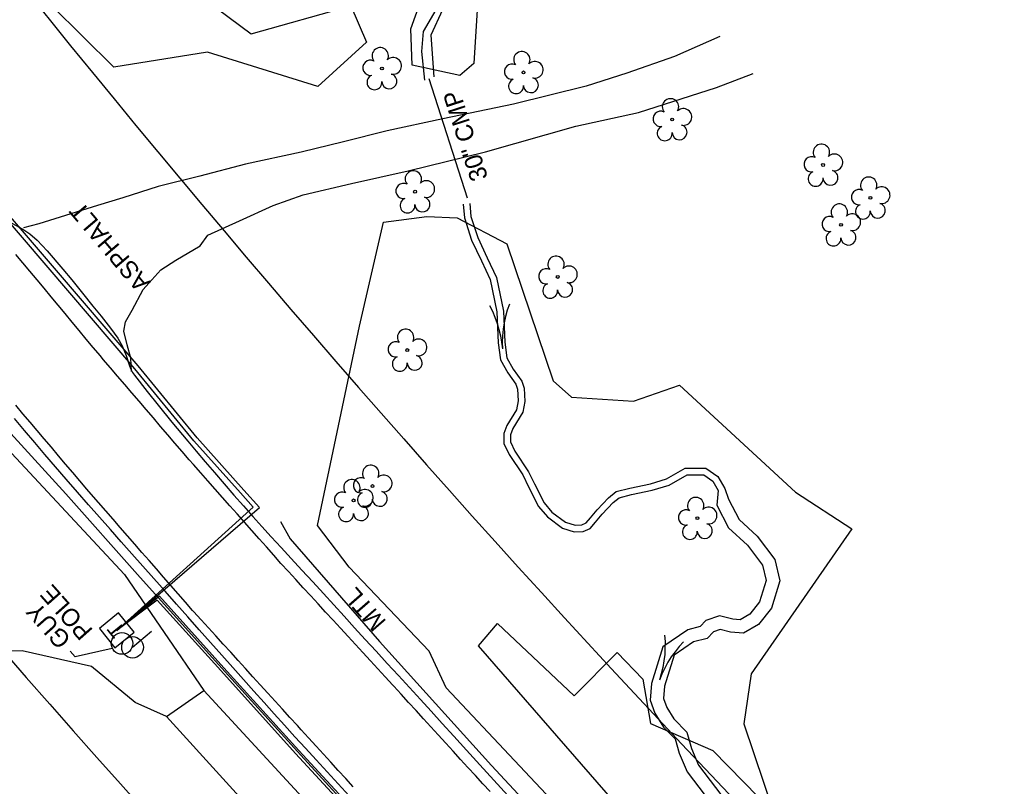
# Model space of a CAD drawing. Extents: x 472260 to 482161, y 489063 to 507124.
# Drawn here: x 476424.2 to 476645.8, y 500859.2 to 501033.1 of the extents above; entities that cross this region are included whole.
import ezdxf

# ---------------------------------------------------------------- set-up
doc = ezdxf.new("R2010")
doc.units = 0
for name, color, linetype in [('Exist Hydrographic Top of Bank', 7, 'Continuous'), ('Exist Other Culture AG Tank Leader', 7, 'Continuous'), ('Exist Roads Change in Surface', 7, 'Continuous'), ('Exist Structure Minor Drop Inlet Cogo Elevation', 7, 'Continuous'), ('Prop Drainage Structure Catch Basin Convert From Junction Box Label', 7, 'Continuous'), ('Prop Drainage Structure Drop Inlet Grate 2 Narrow Slots and Sag Grates 840 24 CELL', 7, 'Continuous'), ('Prop Drainage Structure Drop Inlet Grate 2 Wide Slots and Flat Grates 840 20 Label', 7, 'Continuous'), ('Prop Drainage Structure Pipe Collar Label', 7, 'Continuous'), ('Prop Drainage Structure Pipe RCP 24in Class III', 7, 'Continuous'), ('Prop Drainage Structure Pipe RCP 48in Class III Label', 7, 'Continuous'), ('Prop Drainage Structure Pipe RCP 66in Class III Label', 7, 'Continuous'), ('Prop Drainage Structure Pipe Stub Out CELL', 7, 'Continuous'), ('Prop Drainage Structure Plot Symbol 50 Scale CELL', 7, 'Continuous'), ('Prop Drainage Structure Tops and Inverts LABEL', 7, 'Continuous'), ('Prop Earthen Structure Ditch Flow Line', 7, 'Continuous'), ('Prop Erosion Rip Rap Class B', 7, 'Continuous'), ('Prop Erosion Rip Rap Pad at Outlet Label', 7, 'Continuous'), ('Prop NEU Channel Block Detail CELL', 7, 'Continuous'), ('Prop NEU Channel Block Detail Label', 7, 'Continuous'), ('Scratch_Level_8', 7, 'Continuous')]:
    doc.layers.add(name, color=color, linetype=linetype)

msp = doc.modelspace()

# ---------------------------------------------------------------- linework, layer by layer
at = {"layer": 'Exist Other Culture AG Tank Leader'}
msp.add_line((476517.01, 501019.72), (476525.76, 500992.66), dxfattribs=at)
at = {"layer": 'Exist Structure Minor Drop Inlet Cogo Elevation'}
for radius in [2882.7, 2982.7]:
    msp.add_arc((478672.62, 502845.57), radius, 213.99726, 223.91157, dxfattribs=at)
at = {"layer": 'Prop Drainage Structure Catch Basin Convert From Junction Box Label'}
for p, q in [((476446.29, 500894.52), (476477.21, 500922.49)), ((476446.29, 500894.52), (476478.61, 500922.42)), ((476455.93, 500902.31), (476446.29, 500894.52)), ((476455.39, 500901.42), (476446.29, 500894.52))]:
    msp.add_line(p, q, dxfattribs=at)
for points in [[(476450.39, 500953.92), (476410.07, 501000.9), (476392.54, 501023.27), (476376.06, 501044.77)], [(476451.15, 500954.57), (476410.84, 501001.54), (476393.33, 501023.88), (476376.85, 501045.37)], [(476477.21, 500922.49), (476474.31, 500925.74), (476463.75, 500937.58), (476450.39, 500953.92)], [(476478.61, 500922.42), (476475.06, 500926.4), (476464.51, 500938.23), (476451.15, 500954.57)], [(476580.35, 500769.31), (476562.53, 500787.58), (476540.37, 500810.46), (476523.43, 500828.39), (476504.77, 500848.67), (476487.54, 500867.34), (476470.58, 500886.12), (476455.93, 500902.31)], [(476579.65, 500768.59), (476561.82, 500786.88), (476539.65, 500809.77), (476522.7, 500827.71), (476504.04, 500848), (476486.8, 500866.67), (476469.84, 500885.45), (476455.39, 500901.42)]]:
    msp.add_lwpolyline(points, dxfattribs=at)
at = {"layer": 'Prop Drainage Structure Drop Inlet Grate 2 Narrow Slots and Sag Grates 840 24 CELL'}
for points in [[(476530.97, 500858.01), (476529.29, 500859.8), (476527.61, 500861.64), (476525.92, 500863.49), (476524.24, 500865.33), (476522.56, 500867.18), (476520.87, 500869.02), (476519.19, 500870.87), (476517.5, 500872.71), (476515.82, 500874.56), (476514.14, 500876.4), (476512.45, 500878.25), (476510.77, 500880.09), (476509.08, 500881.94), (476508.85, 500882.19), (476507.16, 500884.03), (476505.47, 500885.87), (476503.78, 500887.71), (476502.09, 500889.55), (476500.4, 500891.39), (476498.71, 500893.23), (476497.02, 500895.06), (476495.33, 500896.9), (476493.64, 500898.74), (476491.95, 500900.58), (476490.26, 500902.42), (476488.57, 500904.26), (476486.88, 500906.1), (476485.19, 500907.94), (476483.51, 500909.77), (476481.85, 500911.63), (476480.2, 500913.5), (476478.54, 500915.37), (476476.89, 500917.24), (476475.23, 500919.11), (476473.58, 500920.98), (476471.92, 500922.85), (476470.26, 500924.72), (476468.61, 500926.59), (476466.95, 500928.46), (476465.3, 500930.33), (476463.64, 500932.2), (476462.7, 500933.27), (476461.07, 500935.16), (476459.45, 500937.06), (476457.82, 500938.95), (476456.2, 500940.85), (476454.58, 500942.75), (476452.95, 500944.64), (476451.33, 500946.54), (476449.7, 500948.44), (476448.08, 500950.33), (476446.46, 500952.23), (476444.83, 500954.13), (476443.21, 500956.02), (476442.54, 500956.81), (476440.94, 500958.73), (476439.35, 500960.65), (476437.75, 500962.57), (476436.15, 500964.49), (476434.56, 500966.41), (476432.96, 500968.33), (476431.37, 500970.25), (476429.77, 500972.17), (476428.18, 500974.09), (476426.58, 500976.01), (476424.99, 500977.93), (476423.39, 500979.85)], [(476499.88, 500859.14), (476498.2, 500860.98), (476496.51, 500862.83), (476494.83, 500864.67), (476493.14, 500866.52), (476491.46, 500868.36), (476489.77, 500870.2), (476488.09, 500872.05), (476487.23, 500872.99), (476485.55, 500874.84), (476483.87, 500876.68), (476482.19, 500878.53), (476480.5, 500880.38), (476478.82, 500882.23), (476477.14, 500884.07), (476475.46, 500885.92), (476473.78, 500887.77), (476472.1, 500889.62), (476470.42, 500891.46), (476468.74, 500893.31), (476467.06, 500895.16), (476465.38, 500897.01), (476463.7, 500898.85), (476463.46, 500899.11), (476461.82, 500900.99), (476460.18, 500902.88), (476458.54, 500904.76), (476456.9, 500906.64), (476455.26, 500908.52), (476453.61, 500910.4), (476451.97, 500912.28), (476450.33, 500914.16), (476448.69, 500916.05), (476447.05, 500917.93), (476445.41, 500919.81), (476443.77, 500921.69), (476442.13, 500923.57), (476440.48, 500925.45), (476439.5, 500926.58), (476437.89, 500928.49), (476436.27, 500930.39), (476434.66, 500932.3), (476433.04, 500934.2), (476431.43, 500936.1), (476429.82, 500938.01), (476428.2, 500939.91), (476426.59, 500941.82), (476424.97, 500943.72), (476423.36, 500945.63)]]:
    msp.add_lwpolyline(points, dxfattribs=at)
at = {"layer": 'Prop Drainage Structure Drop Inlet Grate 2 Wide Slots and Flat Grates 840 20 Label'}
for p, q in [((476506.41, 501022), (476506.41, 501022)), ((476538.52, 501021.12), (476538.52, 501021.12)), ((476572.24, 501010.43), (476572.24, 501010.43)), ((476606.46, 501000.12), (476606.46, 501000.12)), ((476513.91, 500994.07), (476513.91, 500994.07)), ((476617.19, 500992.67), (476617.19, 500992.67)), ((476610.53, 500986.56), (476610.53, 500986.56)), ((476546.27, 500974.73), (476546.27, 500974.73)), ((476512.15, 500958.16), (476512.15, 500958.16)), ((476504.25, 500927.31), (476504.25, 500927.31)), ((476499.98, 500924.06), (476499.98, 500924.06)), ((476577.95, 500920.03), (476577.95, 500920.03))]:
    msp.add_line(p, q, dxfattribs=at)
for centre in [(476506.41, 501022), (476538.52, 501021.12), (476572.24, 501010.43), (476606.46, 501000.12), (476513.91, 500994.07), (476617.19, 500992.67), (476610.53, 500986.56), (476546.27, 500974.73), (476512.15, 500958.16), (476504.25, 500927.31), (476499.98, 500924.06), (476577.95, 500920.03)]:
    msp.add_circle(centre, 0.326, dxfattribs=at)
for centre, radius, start, end in [((476506.02, 501024.88), 1.86, 330.1651, 219.7134), ((476508.95, 501022.59), 1.9, 257.1011, 134.1999), ((476538.14, 501023.99), 1.86, 330.1651, 219.7134), ((476503.8, 501022.16), 1.73, 62.6636, 279.3457), ((476535.92, 501021.27), 1.73, 62.6636, 279.3457), ((476541.07, 501021.71), 1.9, 257.1011, 134.1999), ((476504.7, 501018.88), 1.69, 111.5671, 6.231), ((476508.08, 501019.1), 1.7, 181.2822, 74.56), ((476536.82, 501018), 1.69, 111.5671, 6.231), ((476540.19, 501018.22), 1.7, 181.2822, 74.56), ((476571.85, 501013.3), 1.86, 330.1651, 219.7134), ((476574.79, 501011.01), 1.9, 257.1011, 134.1999), ((476569.63, 501010.58), 1.73, 62.6636, 279.3457), ((476570.53, 501007.3), 1.69, 111.5671, 6.231), ((476573.91, 501007.53), 1.7, 181.2822, 74.56), ((476606.08, 501002.99), 1.86, 330.1651, 219.7134), ((476603.85, 501000.27), 1.73, 62.6636, 279.3457), ((476609.01, 501000.7), 1.9, 257.1011, 134.1999), ((476513.52, 500996.94), 1.86, 330.1651, 219.7134), ((476604.76, 500996.99), 1.69, 111.5671, 6.231), ((476608.13, 500997.22), 1.7, 181.2822, 74.56), ((476616.8, 500995.54), 1.86, 330.1651, 219.7134), ((476511.3, 500994.22), 1.73, 62.6636, 279.3457), ((476516.46, 500994.66), 1.9, 257.1011, 134.1999), ((476619.74, 500993.26), 1.9, 257.1011, 134.1999), ((476614.58, 500992.82), 1.73, 62.6636, 279.3457), ((476512.21, 500990.95), 1.69, 111.5671, 6.231), ((476515.58, 500991.17), 1.7, 181.2822, 74.56), ((476610.14, 500989.43), 1.86, 330.1651, 219.7134), ((476615.48, 500989.55), 1.69, 111.5671, 6.231), ((476618.86, 500989.77), 1.7, 181.2822, 74.56), ((476613.08, 500987.14), 1.9, 257.1011, 134.1999), ((476607.92, 500986.71), 1.73, 62.6636, 279.3457), ((476608.82, 500983.44), 1.69, 111.5671, 6.231), ((476612.2, 500983.66), 1.7, 181.2822, 74.56), ((476545.89, 500977.6), 1.86, 330.1651, 219.7134), ((476543.67, 500974.88), 1.73, 62.6636, 279.3457), ((476548.82, 500975.32), 1.9, 257.1011, 134.1999), ((476544.57, 500971.61), 1.69, 111.5671, 6.231), ((476547.95, 500971.83), 1.7, 181.2822, 74.56), ((476511.77, 500961.03), 1.86, 330.1651, 219.7134), ((476509.54, 500958.31), 1.73, 62.6636, 279.3457), ((476514.7, 500958.75), 1.9, 257.1011, 134.1999), ((476510.45, 500955.04), 1.69, 111.5671, 6.231), ((476513.82, 500955.26), 1.7, 181.2822, 74.56), ((476503.87, 500930.18), 1.86, 330.1651, 219.7134), ((476499.59, 500926.93), 1.86, 330.1651, 219.7134), ((476501.65, 500927.46), 1.73, 62.6636, 279.3457), ((476506.8, 500927.9), 1.9, 257.1011, 134.1999), ((476502.53, 500924.65), 1.9, 257.1011, 134.1999), ((476497.37, 500924.21), 1.73, 62.6636, 279.3457), ((476502.55, 500924.19), 1.69, 111.5671, 6.231), ((476505.92, 500924.41), 1.7, 181.2822, 74.56), ((476577.57, 500922.9), 1.86, 330.1651, 219.7134), ((476498.27, 500920.94), 1.69, 111.5671, 6.231), ((476501.65, 500921.16), 1.7, 181.2822, 74.56), ((476580.5, 500920.62), 1.9, 257.1011, 134.1999), ((476575.35, 500920.18), 1.73, 62.6636, 279.3457), ((476576.25, 500916.91), 1.69, 111.5671, 6.231), ((476579.63, 500917.13), 1.7, 181.2822, 74.56)]:
    msp.add_arc(centre, radius, start, end, dxfattribs=at)
at = {"layer": 'Prop Drainage Structure Pipe Collar Label'}
msp.add_circle((476447.45, 500891.62), 2.46, dxfattribs=at)
at = {"layer": 'Prop Drainage Structure Pipe RCP 24in Class III'}
for points in [[(476518.59, 501035.33), (476515.76, 501030.41), (476515.39, 501025.85), (476516.05, 501019.36)], [(476520.11, 501035.34), (476517.53, 501029.53), (476517.53, 501029.53), (476518.2, 501020.1)], [(476524.81, 500991.22), (476525.12, 500988.14), (476526.75, 500983.1), (476528.95, 500978.39), (476530.96, 500974.14), (476532.48, 500966.81), (476532.8, 500959.79), (476533.3, 500955.91), (476534.93, 500952.99), (476536.77, 500950.4), (476537.16, 500949.25), (476537.29, 500946.6), (476536.91, 500944.62), (476534.71, 500941.01), (476534.02, 500939.23), (476534.03, 500936.97), (476535.23, 500934.48), (476538.37, 500929.83), (476539.64, 500927.12), (476541.93, 500922.66), (476543.93, 500920.3), (476547.38, 500917.79), (476550.03, 500916.93), (476552.06, 500917), (476553.63, 500917.72), (476554.85, 500919.15), (476556.32, 500920.9), (476558.82, 500923.57), (476560.2, 500924.67), (476563, 500925.4), (476567.66, 500926.35), (476571.57, 500927.55), (476575.62, 500929.85), (476579.39, 500929.88), (476581.44, 500928.42), (476582.69, 500926.29), (476582.33, 500922.95)], [(476526.31, 500991.37), (476526.6, 500988.45), (476528.15, 500983.65), (476530.3, 500979.03), (476532.4, 500974.62), (476533.97, 500967), (476534.3, 500959.92), (476534.75, 500956.38), (476536.2, 500953.79), (476538.11, 500951.1), (476538.65, 500949.54), (476538.79, 500946.49), (476538.34, 500944.07), (476536.07, 500940.34), (476535.53, 500938.95), (476535.53, 500937.31), (476536.53, 500935.23), (476539.68, 500930.57), (476540.99, 500927.79), (476543.19, 500923.5), (476544.96, 500921.4), (476548.06, 500919.14), (476550.24, 500918.44), (476551.71, 500918.49), (476552.7, 500918.94), (476553.7, 500920.12), (476555.2, 500921.9), (476557.8, 500924.67), (476559.52, 500926.04), (476562.66, 500926.86), (476567.29, 500927.8), (476570.97, 500928.94), (476575.21, 500931.35), (476579.86, 500931.39), (476582.57, 500929.46), (476584.16, 500926.76), (476584.99, 500924.34)], [(476584.99, 500924.34), (476587.4, 500919.72), (476591.53, 500915.94), (476595.5, 500910.67), (476596.64, 500905.82), (476594.74, 500899.6), (476591.81, 500895.94), (476588.38, 500893.92), (476585.47, 500894.16), (476583.09, 500894.78), (476581.57, 500894.26), (476580.18, 500892.77), (476577.04, 500891.96), (476572.66, 500888.99)], [(476582.33, 500922.95), (476584.98, 500917.86), (476589.3, 500913.91), (476592.72, 500909.37), (476593.53, 500905.92), (476592.04, 500901.03), (476589.81, 500898.24), (476587.68, 500896.99), (476585.97, 500897.13), (476582.97, 500897.91), (476579.89, 500896.85), (476578.58, 500895.45), (476575.78, 500894.73), (476570.1, 500890.88)], [(476570.1, 500890.88), (476567.54, 500882.52), (476567.26, 500878.72), (476568.31, 500875.78), (476570.25, 500872.64), (476572.9, 500869.96), (476573.81, 500866.76), (476575.61, 500862.53), (476579.69, 500857.15), (476585.66, 500849.21), (476592.64, 500839.29), (476601.27, 500830.49), (476607.14, 500824.24), (476615.68, 500815.82), (476625.08, 500806.06), (476630.86, 500800.25), (476634.27, 500796.8), (476640.11, 500790.98), (476644.27, 500788.56)], [(476572.66, 500888.99), (476570.51, 500881.96), (476570.3, 500879.13), (476571.03, 500877.09), (476572.62, 500874.5), (476575.58, 500871.52), (476576.65, 500867.76), (476578.23, 500864.04), (476582.09, 500858.96), (476588.09, 500850.98), (476594.96, 500841.21), (476603.43, 500832.56), (476609.29, 500826.34), (476617.81, 500817.93), (476627.22, 500808.16), (476632.99, 500802.36), (476636.4, 500798.92), (476641.96, 500793.38), (476645.78, 500791.16)]]:
    msp.add_lwpolyline(points, dxfattribs=at)
at = {"layer": 'Prop Drainage Structure Pipe RCP 48in Class III Label'}
msp.add_lwpolyline([(476445.21, 500890.45), (476436.84, 500888.6), (476435.71, 500889.9)], dxfattribs=at)
at = {"layer": 'Prop Drainage Structure Pipe Stub Out CELL'}
for points in [[(476422.46, 500986.93), (476424.95, 500985.58), (476426.57, 500984.5), (476428.23, 500983.07), (476430.51, 500980.69), (476434.05, 500976.52), (476436.04, 500974.08), (476438.46, 500971.08), (476440.84, 500968.13), (476442.69, 500965.81), (476444.85, 500963.09), (476446.47, 500960.86), (476447.46, 500959.09), (476448.39, 500956.94), (476449.16, 500954.58), (476449.47, 500953.84), (476449.85, 500953.09), (476450.26, 500952.44), (476453.18, 500948.75), (476455.63, 500945.69), (476458.77, 500941.8), (476462.35, 500937.49), (476464.3, 500935.19), (476466.32, 500932.81), (476468.43, 500930.35), (476470.62, 500927.81), (476472.83, 500925.28), (476475, 500922.82), (476477.12, 500920.43), (476479.2, 500918.13), (476481.31, 500915.81), (476483.52, 500913.39), (476485.83, 500910.87), (476488.26, 500908.25), (476490.71, 500905.59), (476493.12, 500902.96), (476495.5, 500900.35), (476497.84, 500897.78), (476500.19, 500895.19), (476502.6, 500892.54), (476505.08, 500889.84), (476507.61, 500887.09), (476510.16, 500884.33), (476512.66, 500881.6), (476515.12, 500878.91), (476517.54, 500876.25), (476520.03, 500873.5), (476522.71, 500870.56), (476525.57, 500867.41), (476528.63, 500864.06), (476531.78, 500860.62), (476534.94, 500857.17)], [(476498.97, 500857.04), (476496.48, 500859.75), (476493.95, 500862.51), (476491.47, 500865.22), (476489.05, 500867.87), (476486.67, 500870.47), (476484.33, 500873.05), (476481.99, 500875.64), (476479.67, 500878.22), (476477.35, 500880.82), (476475, 500883.45), (476472.58, 500886.16), (476470.1, 500888.94), (476467.55, 500891.81), (476464.97, 500894.71), (476462.39, 500897.62), (476459.8, 500900.53), (476457.22, 500903.44), (476454.66, 500906.33), (476452.14, 500909.17), (476449.68, 500911.96), (476447.25, 500914.7), (476444.83, 500917.44), (476442.37, 500920.23), (476439.87, 500923.07), (476437.34, 500925.96), (476434.82, 500928.85), (476432.36, 500931.69), (476429.97, 500934.47), (476427.65, 500937.2), (476425.36, 500939.9), (476423.08, 500942.61)]]:
    msp.add_lwpolyline(points, dxfattribs=at)
at = {"layer": 'Prop Drainage Structure Plot Symbol 50 Scale CELL'}
for points in [[(476581.97, 500766.87), (476564.28, 500784.78), (476542.44, 500807.12), (476527.59, 500823.29), (476508.83, 500843.5), (476487.98, 500866.28), (476467.88, 500888.44), (476450.94, 500907.28), (476434.71, 500925.56), (476419.91, 500941.81), (476411.27, 500951.34)], [(476483.37, 500919.24), (476485.61, 500915.36), (476505.87, 500892.09), (476531.29, 500863.92), (476554.3, 500839.18), (476575.59, 500816.95), (476608.03, 500783.92)]]:
    msp.add_lwpolyline(points, dxfattribs=at)
at = {"layer": 'Prop Drainage Structure Tops and Inverts LABEL'}
for points in [[(476514.66, 501078.86), (476520.53, 501072.87), (476525.03, 501064.86), (476528.43, 501042.65), (476527.26, 501023.15), (476524.05, 501020.41), (476513.25, 501022.72), (476512.98, 501031.01), (476515.77, 501038.83), (476520.28, 501044.21), (476521.39, 501052.62), (476517.63, 501063.9), (476517.85, 501070.1), (476510.88, 501078.73), (476508.4, 501080.22), (476514.66, 501078.86)], [(476611.27, 500785.98), (476567.44, 500832.14), (476520.96, 500881.55), (476517.12, 500889.87), (476499, 500908.92), (476491.76, 500918.33), (476501.29, 500963.57), (476506.79, 500987.16), (476516.6, 500988.45), (476523.48, 500988.1), (476534.73, 500982.27), (476545.27, 500951.19), (476549.43, 500947.45), (476563.45, 500946.58), (476573.86, 500950.18), (476600.17, 500925.94), (476612.97, 500917.6), (476590.15, 500884.72), (476588.49, 500873.42), (476595.28, 500853.23)], [(476387.51, 500964.69), (476406.97, 500951.24), (476447.99, 500907.24), (476466.04, 500880.93)], [(476457.55, 500875.04), (476450.44, 500878.26), (476440.52, 500886.42), (476424.84, 500889.98), (476400, 500889.45), (476391.07, 500892.58), (476382.67, 500893.18), (476375.97, 500888.51), (476363.7, 500885.44), (476355.9, 500884.59), (476337.73, 500880.49)]]:
    msp.add_lwpolyline(points, dxfattribs=at)
at = {"layer": 'Prop Earthen Structure Ditch Flow Line'}
for points in [[(476583.07, 501029.29), (476572.77, 501024.73), (476561.92, 501020.94), (476552.71, 501017.97), (476536.21, 501013.9), (476520.24, 501010.56), (476507.56, 501007.86), (476497.71, 501005.39), (476488.12, 501003.06), (476475.44, 501000.27), (476465.11, 500997.56), (476455.68, 500995.28), (476447.61, 500992.65), (476441.88, 500990.96), (476428.6, 500986.81), (476425.08, 500985.84)], [(476449.62, 500953.29), (476449.48, 500956.3), (476448.64, 500959.36), (476447.85, 500962.41), (476448.23, 500964.55), (476449.74, 500967.22), (476452.24, 500971.87), (476454.23, 500974.05), (476456.25, 500976.34), (476459.66, 500978.54), (476465.16, 500981.77), (476466.88, 500984.18), (476474.12, 500987.47), (476481.77, 500990.97), (476488.54, 500993.36), (476499.49, 500995.91), (476512.39, 500998.83), (476529.89, 501003.07), (476550.35, 501008.9), (476564.57, 501012.02), (476582.26, 501017.67), (476590.57, 501020.86)]]:
    msp.add_lwpolyline(points, dxfattribs=at)
at = {"layer": 'Prop Erosion Rip Rap Class B'}
msp.add_line((476446.29, 500894.52), (476446.29, 500894.52), dxfattribs=at)
msp.add_lwpolyline([(476450.2, 500894.19), (476446.67, 500898.53), (476442.33, 500895), (476445.86, 500890.66), (476450.2, 500894.19)], dxfattribs=at)
at = {"layer": 'Prop Erosion Rip Rap Pad at Outlet Label'}
for points in [[(476456.52, 501045), (476476.73, 501029.86), (476499.35, 501036.25), (476502.9, 501028), (476491.88, 501017.94), (476466.83, 501025.67), (476445.61, 501022.3), (476431.55, 501036.25)], [(476618.41, 500793.51), (476593.19, 500820.35), (476567.92, 500845.61), (476528.31, 500891.08), (476532.59, 500896.12), (476550.03, 500879.76), (476559.74, 500889.54), (476565.56, 500883.53), (476567.34, 500873.43), (476581.44, 500867.31), (476595.28, 500853.23), (476635.37, 500806.49)], [(476457.55, 500875.04), (476466.04, 500880.93)], [(476466.04, 500880.93), (476495.51, 500848.97), (476572.06, 500768.46)], [(476566.43, 500762.14), (476527.44, 500800.9), (476483.86, 500846.08), (476457.55, 500875.04)]]:
    msp.add_lwpolyline(points, dxfattribs=at)
at = {"layer": 'Prop NEU Channel Block Detail Label'}
for q in [(476454.12, 500894.39), (476449.84, 500890.74)]:
    msp.add_line((476449.84, 500890.74), q, dxfattribs=at)
msp.add_circle((476449.84, 500890.74), 2.45, dxfattribs=at)
at = {"layer": 'Scratch_Level_8'}
for p, q in [((476533.38, 500963.44), (476533.38, 500963.44)), ((476571.01, 500888.05), (476571.01, 500888.05))]:
    msp.add_line(p, q, dxfattribs=at)
for points in [[(476535.34, 500968.58), (476534.83, 500967.21), (476534.46, 500965.75), (476534.12, 500964.32), (476533.9, 500962.89), (476533.76, 500961.41), (476533.69, 500959.92), (476533.71, 500958.45)], [(476530.78, 500968.28), (476531.46, 500966.99), (476532.02, 500965.59), (476532.55, 500964.21), (476532.95, 500962.82), (476533.28, 500961.38), (476533.54, 500959.91), (476533.71, 500958.45)], [(476570.51, 500893.52), (476570.64, 500892.06), (476570.6, 500890.56), (476570.54, 500889.09), (476570.37, 500887.65), (476570.1, 500886.19), (476569.76, 500884.74), (476569.35, 500883.33)], [(476574.83, 500892), (476573.82, 500890.94), (476572.91, 500889.75), (476572.03, 500888.56), (476571.26, 500887.34), (476570.55, 500886.04), (476569.9, 500884.69), (476569.35, 500883.33)]]:
    msp.add_lwpolyline(points, dxfattribs=at)

# ---------------------------------------------------------------- texts
at = {"layer": 'Exist Hydrographic Top of Bank'}
msp.add_text('30" CMP', height=4, rotation=107.9228, dxfattribs=at).set_placement((476530.5, 500997.25))
at = {"layer": 'Exist Roads Change in Surface'}
msp.add_text('ASPHALT', height=4, rotation=130.3485, dxfattribs=at).set_placement((476454.08, 500973.55))
at = {"layer": 'Prop Drainage Structure Pipe RCP 66in Class III Label'}
for s, p in [('POLE', (476441.04, 500894.63)), ('GUY', (476436.11, 500892.64))]:
    msp.add_text(s, height=4, rotation=131.5525, dxfattribs=at).set_placement(p)
at = {"layer": 'Prop Erosion Rip Rap Class B'}
msp.add_text('T', height=3.42, rotation=129.1033, dxfattribs=at).set_placement((476448.33, 500894.72))
at = {"layer": 'Prop NEU Channel Block Detail CELL'}
msp.add_text('MTL', height=4, rotation=131.062, dxfattribs=at).set_placement((476507.54, 500896.6))

doc.saveas('drawing.dxf')
